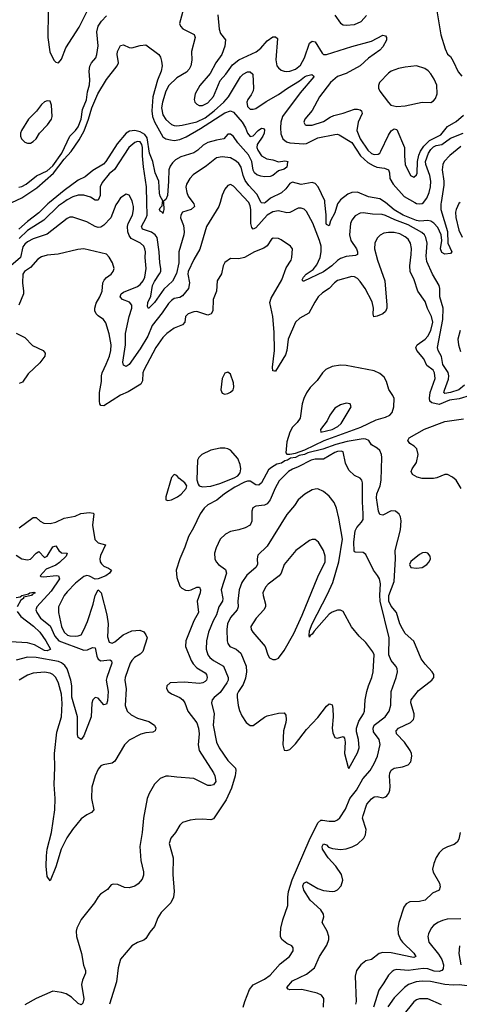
# Model space of a CAD drawing. Header units: inches. Extents: x 1682530 to 1839546, y 640742 to 791647.
# Tile 279 of 656: x 1733034 to 1736153, y 694310 to 701296. Entities that reach past the tile are written whole.
import ezdxf

# ---------------------------------------------------------------- set-up
doc = ezdxf.new("R2010")
doc.units = ezdxf.units.IN
doc.header["$MEASUREMENT"] = 0
doc.layers.add('B7639', color=7, linetype='Continuous')
doc.layers.add('B7730', color=7, linetype='Continuous')

msp = doc.modelspace()

# ---------------------------------------------------------------- linework, layer by layer
at = {"layer": 'B7639', "color": 5}
for points, elevation in [([(1733728.8, 700000), (1733717.2, 699982.8), (1733679.8, 699890), (1733630, 699838.4), (1733610, 699823.9), (1733590, 699821.2), (1733568.6, 699828.6), (1733510, 699861.6), (1733410, 699895.6), (1733390, 699894.5), (1733370, 699885.4), (1733230, 699775.4), (1733130, 699741.9), (1733090, 699719.9), (1733070, 699702.9), (1733056.3, 699683.7), (1733039.9, 699610), (1732970.1, 699550)], 560), ([(1733245.2, 700000), (1733232.9, 699990), (1733170, 699925.5), (1733090, 699865.3), (1733029, 699811)], 520), ([(1733345.2, 700000), (1733310, 699974.9), (1733205, 699875), (1733090, 699799.6), (1733030, 699743.4)], 540), ([(1734455.7, 700000), (1734447.3, 699970), (1734358.9, 699830), (1734311, 699669), (1734270, 699595.8), (1734229.7, 699510.3), (1734227.7, 699490), (1734239.8, 699430), (1734230.9, 699390), (1734190, 699337.2), (1734170, 699325.8), (1734130, 699317), (1734110, 699304.5), (1734090, 699283.5), (1734044.6, 699215.4), (1733974.1, 699125.9), (1733943.3, 699050), (1733890, 698961.5), (1733810, 698849.8), (1733790, 698834.7), (1733770, 698846), (1733766.8, 698866.8), (1733785.8, 698990), (1733783.8, 699070), (1733811.4, 699190), (1733830.4, 699250), (1733829.9, 699269.9), (1733812.2, 699292.2), (1733762.4, 699310), (1733747.1, 699330), (1733754, 699350), (1733770, 699362.2), (1733870, 699403.5), (1733890, 699416.5), (1733910, 699442.8), (1733921.9, 699470), (1733930.5, 699530), (1733924.5, 699610), (1733926.2, 699650), (1733923.1, 699670), (1733913.8, 699690), (1733891.4, 699711.4), (1733824.1, 699744.1), (1733810, 699765.7), (1733802.3, 699790), (1733800.1, 699830), (1733804.8, 699850), (1733834.1, 699910), (1733842.7, 699950), (1733842.3, 699970), (1733834.9, 700000)], 560), ([(1734262.9, 700000), (1734270.2, 699990), (1734273.8, 699970), (1734251.5, 699948.5), (1734190, 699931.1), (1734176.5, 699910), (1734175.8, 699890), (1734196.1, 699836.1), (1734201.5, 699790), (1734199.5, 699770), (1734162.7, 699650), (1734164, 699570), (1734145.7, 699494.3), (1734118.1, 699441.9), (1734056.1, 699383.9), (1733990, 699289.8), (1733948.2, 699248.2), (1733941.1, 699261.1), (1733943.8, 699290), (1733965.6, 699334.4), (1733976.9, 699410), (1733990, 699439.8), (1734026.8, 699493.2), (1734034.6, 699510), (1734035.8, 699530), (1734027.7, 699570), (1734024.6, 699650), (1734009.5, 699750), (1733995.1, 699770), (1733970, 699789), (1733905.8, 699810), (1733897.3, 699830), (1733932.1, 699890), (1733937.5, 699910), (1733935.8, 700000)], 540), ([(1734053.4, 700000), (1734056.3, 699950), (1734050, 699922), (1734045.2, 699930), (1734030, 699938.4), (1734027, 699950), (1734030, 699960.4), (1734044.8, 699975.3), (1734047.8, 700000)], 520), ([(1736190, 698702.8), (1736150, 698671.1), (1736090.6, 698650), (1736050, 698643.1), (1736044.4, 698650), (1736046.9, 698666.9), (1736075.4, 698744.6), (1736079.6, 698770), (1736073.3, 698793.3), (1736036.7, 698850), (1736027.1, 698907.1), (1736002.7, 698950), (1735999, 698970), (1736036, 699170), (1736039.7, 699250), (1736015.3, 699330), (1736014, 699390), (1736009.2, 699410), (1735963.2, 699490), (1735921.7, 699581.7), (1735917.4, 699617.4), (1735925.3, 699710), (1735916.7, 699750), (1735905.6, 699770), (1735886.2, 699786.2), (1735790, 699840.3), (1735695.6, 699875.6), (1735630, 699908.1), (1735605.1, 699914.9), (1735536.6, 699916.7), (1735470, 699926), (1735450, 699923.5), (1735414.8, 699905.2), (1735390, 699873.3), (1735382.2, 699850), (1735375, 699770), (1735384.6, 699730), (1735423.3, 699670), (1735431.4, 699650), (1735430.1, 699629.9), (1735416.5, 699623.5), (1735350, 699617.1), (1735310, 699600.8), (1735290, 699587.9), (1735249.5, 699549.5), (1735190, 699506.7), (1735050, 699440.5), (1735042.3, 699442.2), (1735037.6, 699450), (1735047.2, 699470), (1735067.1, 699490), (1735115.6, 699524.4), (1735142.8, 699557.2), (1735165.9, 699610), (1735174, 699650), (1735171.9, 699690), (1735160.5, 699730), (1735112.8, 699852.8), (1735070, 699935.6), (1735052.4, 699952.4), (1735030, 699959.8), (1735010, 699959.3), (1734950, 699929), (1734930, 699925.2), (1734870, 699939.5), (1734830, 699933.9), (1734790, 699908.9), (1734710, 699818.6), (1734690, 699811), (1734681.8, 699821.8), (1734673.2, 699850), (1734674.3, 699950), (1734670, 699975.6), (1734659.7, 699999.7), (1734659.4, 700000)], 560), ([(1734777.1, 700000), (1734770, 699994), (1734750, 699995.8), (1734747.8, 700000)], 540), ([(1735296.7, 700000), (1735288.9, 699990), (1735270, 699925.4), (1735240.2, 699870), (1735230, 699832.7), (1735210, 699843.7), (1735208.8, 699850), (1735208.2, 699911.8), (1735199.1, 700000)], 540), ([(1736024.2, 700000), (1736022.6, 699990), (1736021.8, 699950), (1736070, 699793), (1736072.7, 699710), (1736100.5, 699650), (1736090, 699638), (1736050, 699631.6), (1736030, 699643.6), (1736020.7, 699670), (1736028.1, 699730), (1736024.5, 699770), (1736001, 699821), (1735972.7, 699852.7), (1735950, 699866.4), (1735930, 699871.4), (1735873.1, 699866.9), (1735850, 699871.7), (1735754.7, 699910), (1735690, 699946.9), (1735630, 699999.3), (1735628.9, 700000)], 540), ([(1735837.9, 700000), (1735850, 699993.1), (1735870.9, 699989.1), (1735890, 699993), (1735900, 700000)], 540), ([(1736158.4, 700000), (1736150, 699991.2), (1736130, 699949.3), (1736126, 699930), (1736128.3, 699891.7), (1736150, 699802.3), (1736174.1, 699754.1)], 560), ([(1736229.3, 698630), (1736152.8, 698607.2), (1736083.6, 698596.4), (1736010, 698567), (1735957.4, 698577.4), (1735942.8, 698590), (1735941, 698610), (1735946.5, 698650), (1735980.7, 698750), (1735977.5, 698790), (1735967.8, 698810), (1735922.2, 698842.2), (1735902.2, 698890), (1735850.6, 698950), (1735843.7, 698970), (1735853.8, 698990), (1735910, 699030.2), (1735930.5, 699050), (1735951.6, 699090), (1735965.2, 699150), (1735956.7, 699190), (1735927.5, 699247.5), (1735910, 699297.4), (1735858.7, 699370), (1735832.7, 699450), (1735803.4, 699510), (1735801.4, 699550), (1735812.2, 699630), (1735812.8, 699672.8), (1735807.7, 699710), (1735790, 699739.4), (1735770, 699756.5), (1735730, 699775.8), (1735690, 699785.5), (1735650, 699787), (1735618.7, 699781.3), (1735591.5, 699768.5), (1735570, 699745.1), (1735552.7, 699710), (1735552.1, 699670), (1735572.7, 699590), (1735623.8, 699443.8), (1735639.8, 699270), (1735639.4, 699250), (1735630, 699226.2), (1735610.1, 699209.9), (1735570, 699191.6), (1735547, 699187), (1735541.9, 699210), (1735544.4, 699250), (1735533.7, 699293.7), (1735484.2, 699390), (1735450, 699438.9), (1735430, 699458.9), (1735410, 699470.8), (1735390, 699474.6), (1735290, 699444.8), (1735268.3, 699430), (1735230.6, 699389.4), (1735181.4, 699358.6), (1735152.1, 699330), (1735127.4, 699292.6), (1735086.4, 699213.6), (1735020.6, 699179.3), (1734991, 699150), (1734939.6, 699030), (1734930.1, 698949.9), (1734921.1, 698918.9), (1734850, 698802.9), (1734842.9, 698802.9), (1734830, 698805.2), (1734827.1, 698830), (1734841.9, 698950), (1734839.3, 699079.3), (1734829.9, 699190), (1734809.4, 699290.6), (1734818.6, 699321.4), (1734893.2, 699450), (1734925.1, 699534.9), (1734959.7, 699590), (1734966, 699610), (1734969.5, 699669.5), (1734956, 699690), (1734890, 699734.7), (1734870, 699743), (1734833.2, 699746.8), (1734821.7, 699738.3), (1734789.4, 699690.6), (1734765.3, 699674.7), (1734700.3, 699650), (1734630, 699608.1), (1734590, 699598.7), (1734530, 699602), (1734490, 699572.7), (1734478.4, 699550), (1734466.1, 699493.9), (1734435.8, 699444.2), (1734431.4, 699370), (1734407.2, 699310), (1734405.3, 699230), (1734393.2, 699210), (1734370, 699200.2), (1734290, 699225.5), (1734270, 699223.5), (1734230, 699209.7), (1734211.5, 699190), (1734204.7, 699150), (1734190, 699130.9), (1734130, 699107.2), (1734077.5, 699070), (1734050, 699041.2), (1734000.4, 698970), (1733914.4, 698810), (1733908.4, 698790), (1733905.5, 698734.5), (1733894.4, 698710), (1733803.8, 698656.2), (1733748.6, 698631.4), (1733630, 698556.4), (1733610, 698558.3), (1733602.5, 698570), (1733599.8, 698590), (1733601, 698650), (1733614, 698730), (1733614.8, 698770), (1733618.2, 698790), (1733648.8, 698851.2), (1733671.7, 698910), (1733681.4, 698950), (1733682.4, 698990), (1733668.3, 699068.3), (1733646, 699146), (1733628.5, 699168.5), (1733590, 699195.3), (1733576.5, 699210), (1733567.4, 699230), (1733566.2, 699250), (1733575.6, 699284.4), (1733602.2, 699330), (1733619.1, 699370), (1733625, 699430), (1733632.4, 699447.6), (1733650, 699466.7), (1733682.9, 699490), (1733698.4, 699510), (1733703.6, 699530), (1733692.8, 699570), (1733670, 699612.3), (1733650, 699633.3), (1733490, 699669.7), (1733446.9, 699666.9), (1733307.5, 699632.5), (1733230, 699625.8), (1733190, 699614.4), (1733163.6, 699596.4), (1733110, 699538.9), (1733069.1, 699510), (1733057.2, 699490), (1733053.7, 699430), (1733062.3, 699370), (1733060.2, 699350), (1733028.9, 699271.1)], 580), ([(1733010, 699072.6), (1733070, 699042.2), (1733125.3, 698985.3), (1733200.3, 698950), (1733214.3, 698930), (1733212.7, 698910), (1733177.5, 698862.5), (1733095.4, 698784.6), (1733054.6, 698725.4), (1733030, 698714.3)], 580), ([(1736158.8, 699090), (1736142.9, 699030), (1736146.2, 698990), (1736161.7, 698941.7)], 560), ([(1736166.6, 697970), (1736130, 698028.2), (1736105.6, 698050), (1736070, 698068.2), (1736050, 698068.3), (1735993.8, 698046.2), (1735970, 698041.4), (1735890, 698040.7), (1735854, 698050), (1735820.5, 698070), (1735811.3, 698090), (1735819.7, 698110), (1735850, 698154.4), (1735861.4, 698210), (1735851.6, 698251.6), (1735833.3, 698270), (1735802.8, 698290), (1735787.1, 698310), (1735797.8, 698330), (1735907.2, 698390), (1736050, 698445), (1736183.2, 698463.2)], 580), ([(1735189.8, 694290), (1735191, 694351), (1735175.9, 694375.9), (1735145.2, 694390), (1735035.4, 694415.4), (1734950, 694413.3), (1734938, 694418), (1734929.7, 694430), (1734970, 694477.6), (1735070, 694524.2), (1735124.6, 694570), (1735161.6, 694650), (1735212.7, 694730), (1735227.5, 694770), (1735228.1, 694790), (1735214.8, 694830), (1735179.7, 694890), (1735192.6, 694930), (1735189.8, 694950), (1735170, 694979.2), (1735095.3, 695050), (1735050, 695119.1), (1735042.8, 695150), (1735050, 695170.2), (1735070, 695179.7), (1735150, 695131.7), (1735190, 695118.2), (1735250, 695111), (1735270, 695113.2), (1735290, 695122.8), (1735314.8, 695150), (1735325.6, 695190), (1735317.6, 695230), (1735278.2, 695290), (1735222.6, 695350), (1735183.1, 695410), (1735179.7, 695430), (1735190, 695448), (1735210, 695441.3), (1735225.9, 695425.9), (1735254.4, 695414.4), (1735310, 695408.9), (1735350, 695414), (1735392.7, 695427.3), (1735430, 695447.3), (1735476.4, 695490), (1735488.2, 695511.8), (1735492.4, 695550), (1735467.2, 695630), (1735469.9, 695650), (1735497.7, 695730), (1735530, 695769.1), (1735550, 695782), (1735570, 695784.9), (1735610, 695774.9), (1735630, 695782), (1735638.7, 695790), (1735652.8, 695807.2), (1735660.9, 695830), (1735663.6, 695856.4), (1735658, 695930), (1735660.3, 695950), (1735669.2, 695970.8), (1735690, 695985.3), (1735750, 695995.9), (1735790, 696009.1), (1735808.8, 696031.2), (1735816.8, 696070), (1735814.5, 696090), (1735805.3, 696110), (1735764.8, 696170), (1735707.9, 696230), (1735704.5, 696250), (1735722.3, 696270), (1735807.8, 696310), (1735827.3, 696330), (1735833.8, 696350), (1735833.3, 696370), (1735808.9, 696450), (1735811.9, 696470), (1735863.4, 696536.6), (1735958.4, 696610), (1735971.8, 696630), (1735971.8, 696650), (1735960.7, 696670), (1735910, 696722.4), (1735882, 696762), (1735830, 696886), (1735770, 696941), (1735750, 696973.5), (1735730.4, 697010), (1735707.4, 697090), (1735670, 697135.4), (1735651.9, 697170), (1735651.9, 697210), (1735689.9, 697310.1), (1735700.2, 697470), (1735697.6, 697530), (1735735.5, 697675.5), (1735740.4, 697740.4), (1735735.1, 697770), (1735726.7, 697786.7), (1735699.3, 697810), (1735670, 697811.4), (1735610, 697780.3), (1735590, 697784.7), (1735579, 697810), (1735564.5, 697904.5), (1735568.6, 697931.4), (1735591.8, 697990), (1735598.8, 698030), (1735603.7, 698190), (1735601.8, 698210), (1735590, 698239.7), (1735570, 698257.2), (1735530, 698280.5), (1735511, 698311), (1735490, 698319.9), (1735470, 698321.8), (1735356.5, 698303.5), (1735277.1, 698282.9), (1735185.3, 698250), (1735078.1, 698221.9), (1735053.7, 698210), (1735017.1, 698202.9), (1734990.4, 698190), (1734955.8, 698184.2), (1734934.4, 698170), (1734914.9, 698165.1), (1734892.4, 698150), (1734858.4, 698141.6), (1734820.3, 698119.7), (1734798.8, 698101.2), (1734750, 698010.8), (1734730, 697993.1), (1734710, 697995), (1734670, 698021), (1734650, 698022.3), (1734630, 698014.5), (1734561.4, 697978.6), (1734487.3, 697932.7), (1734432, 697888), (1734370, 697853.1), (1734342, 697830), (1734314, 697790), (1734266.8, 697690), (1734232.8, 697630), (1734206.7, 697553.3), (1734169.2, 697470), (1734144.5, 697390), (1734150, 697338.8), (1734170, 697277.1), (1734183.5, 697263.5), (1734210, 697248.3), (1734230, 697246.3), (1734250, 697251.7), (1734290.2, 697270.2), (1734308.9, 697268.9), (1734316.3, 697250), (1734314, 697230), (1734294.2, 697170), (1734302.8, 697090), (1734269.5, 697030), (1734212.5, 696890), (1734211, 696850), (1734251.1, 696750), (1734265.6, 696725.6), (1734290, 696698.5), (1734350, 696662), (1734360.2, 696650), (1734365.2, 696630), (1734360.2, 696610), (1734350, 696599.8), (1734332.4, 696590), (1734310, 696585.2), (1734204.5, 696595.5), (1734101, 696590), (1734078, 696570), (1734075.5, 696550), (1734087.7, 696530), (1734110, 696512.4), (1734170, 696486.9), (1734190.8, 696470.8), (1734205.4, 696450), (1734227.7, 696390), (1734290, 696306.3), (1734301.6, 696270), (1734307.5, 696230), (1734301, 696150), (1734307.5, 696110), (1734410, 695953.4), (1734419.3, 695930), (1734424.9, 695890), (1734410, 695868.2), (1734390, 695861.7), (1734370, 695863.5), (1734270, 695911.4), (1734150, 695920.6), (1734090, 695929.8), (1734070, 695928.7), (1734030, 695913.1), (1733990, 695871.2), (1733953.1, 695806.9), (1733938.6, 695770), (1733911.7, 695630), (1733903, 695530), (1733885.7, 695430), (1733893.9, 695330), (1733912.8, 695250), (1733912.6, 695227.4), (1733902, 695198), (1733874.5, 695165.5), (1733851.2, 695148.8), (1733810, 695136.9), (1733778.7, 695138.7), (1733730, 695160.9), (1733698, 695162), (1733683.4, 695156.6), (1733656.5, 695123.5), (1733607.9, 695092.1), (1733590, 695072.3), (1733564.9, 695030), (1733470, 694911.8), (1733439.6, 694850), (1733434.3, 694830), (1733436.5, 694790), (1733471.6, 694670), (1733487.1, 694587.1), (1733501.6, 694550), (1733500.4, 694530), (1733478.9, 694481.1), (1733473.4, 694450), (1733490.2, 694350), (1733482.8, 694317.2), (1733470, 694307), (1733450, 694316.3), (1733401.3, 694361.3), (1733364.3, 694384.3), (1733330, 694395), (1733270, 694404.4), (1733150, 694350.7), (1733070, 694307.3)], 620), ([(1734620.2, 694290), (1734630.4, 694330), (1734665, 694415), (1734690, 694448.5), (1734770, 694489.2), (1734810, 694517.8), (1734881.7, 694598.3), (1734947.3, 694650), (1734973.6, 694690), (1734975.1, 694710), (1734965.4, 694725.4), (1734930, 694741.3), (1734895.1, 694770), (1734885.6, 694790), (1734883.7, 694810), (1734887.6, 694850), (1734902, 694910), (1734935.5, 695010), (1734935.9, 695070), (1734941.6, 695110), (1734967.6, 695192.4), (1735087.4, 695472.6), (1735150, 695598.2), (1735170, 695615.9), (1735182.6, 695617.4), (1735230, 695610.2), (1735270, 695610.3), (1735290, 695618.9), (1735306.6, 695633.4), (1735346.2, 695693.8), (1735377.4, 695770), (1735422.8, 695830), (1735467.8, 695910), (1735521, 695970), (1735550, 696017.8), (1735571.6, 696070), (1735592.5, 696152.5), (1735583.4, 696190), (1735544.4, 696244.4), (1735540.8, 696270), (1735549.9, 696290.1), (1735626.2, 696350), (1735655.9, 696390), (1735667.8, 696432.2), (1735669, 696530), (1735705.6, 696630), (1735715.3, 696670), (1735712.5, 696692.5), (1735703.5, 696710), (1735669, 696750), (1735653.8, 696790), (1735656.1, 696910), (1735590.8, 697170), (1735588.1, 697211.9), (1735592.8, 697292.8), (1735587.9, 697327.9), (1735573.6, 697353.6), (1735544.7, 697390), (1735490, 697502), (1735470, 697515.6), (1735417.2, 697517.2), (1735410, 697519.5), (1735406.9, 697526.9), (1735403.9, 697590), (1735415.3, 697670), (1735426, 697694), (1735460.3, 697730), (1735469.9, 697750.1), (1735471.7, 697790), (1735465.1, 697874.9), (1735467.1, 698010), (1735460.5, 698030), (1735450, 698043.6), (1735410, 698063), (1735370, 698100.5), (1735345, 698150), (1735330, 698229.6), (1735314.7, 698234.7), (1735290, 698233.5), (1735270, 698226.5), (1735190, 698178.6), (1735130, 698177.4), (1735102.1, 698170), (1735010, 698123), (1734970, 698107.8), (1734941, 698090), (1734876.1, 698023.9), (1734846.7, 697973.3), (1734810.9, 697889.2), (1734790, 697862.2), (1734770, 697850.6), (1734710, 697845.4), (1734688.1, 697831.9), (1734681.5, 697810), (1734681.2, 697738.8), (1734669.2, 697710.8), (1734634, 697690), (1734590, 697675.8), (1734530, 697663.9), (1734494.4, 697645.6), (1734456.5, 697610), (1734427.2, 697550), (1734417.4, 697510), (1734418.9, 697470), (1734427.4, 697450), (1734444.2, 697430), (1734494.3, 697394.3), (1734500.2, 697370), (1734463, 697250), (1734475.4, 697190), (1734473.3, 697170), (1734446.8, 697130), (1734430, 697073), (1734406.3, 697030), (1734374.8, 696950), (1734358.3, 696890), (1734356.1, 696830), (1734367.8, 696790), (1734383.2, 696770), (1734410, 696749.5), (1734479.3, 696710), (1734513.5, 696630), (1734514.3, 696610), (1734504.2, 696590), (1734456.7, 696523.3), (1734413.2, 696486.8), (1734400.7, 696470), (1734395.5, 696450), (1734413.7, 696370), (1734407.1, 696290), (1734429.3, 696170), (1734449.2, 696130), (1734510, 696041.1), (1734564.7, 695984.7), (1734568.7, 695968.7), (1734564, 695930), (1734536.2, 695843.8), (1734500.1, 695759.9), (1734410, 695626.3), (1734390, 695618.7), (1734330, 695624.2), (1734279.3, 695620.7), (1734244.1, 695615.9), (1734190, 695599), (1734170, 695582), (1734138.8, 695530), (1734106, 695490), (1734095.5, 695450), (1734123, 695350), (1734121.5, 695230), (1734129.1, 695110), (1734126, 695070), (1734107, 695030), (1734037.4, 694962.6), (1734015.3, 694924.7), (1733990, 694861.2), (1733958, 694822), (1733930, 694777.2), (1733914, 694766), (1733870, 694749.6), (1733830, 694725.1), (1733750, 694629.3), (1733733.8, 694570), (1733721.8, 694470), (1733670.2, 694310)], 640), ([(1733030, 697690.2), (1733130, 697764.7), (1733150, 697765.3), (1733179.2, 697739.2), (1733204.8, 697724.8), (1733250, 697720.9), (1733290, 697731.6), (1733350, 697759.3), (1733426.6, 697773.4), (1733467.6, 697792.4), (1733530, 697800.2), (1733555.6, 697795.6), (1733559.5, 697790), (1733551.3, 697710), (1733567.7, 697607.7), (1733590, 697585.5), (1733642.8, 697570), (1733606.3, 697493.7), (1733602.7, 697470), (1733606.2, 697450), (1733614.4, 697434.4), (1733630, 697419.1), (1733664.5, 697404.5), (1733685.5, 697390), (1733672, 697370), (1733646.4, 697350), (1733590, 697329.6), (1733570, 697327.3), (1733530, 697348.3), (1733510, 697353.5), (1733490, 697345.7), (1733430, 697297.3), (1733370, 697236.5), (1733350.1, 697210), (1733309.4, 697130), (1733310.2, 697090), (1733329.7, 696990), (1733349.1, 696950), (1733373.1, 696930), (1733390, 696924.4), (1733430, 696922.1), (1733450, 696923.5), (1733470, 696932.4), (1733490, 696966), (1733514.1, 697025.9), (1733554.8, 697150), (1733570, 697211.3), (1733590, 697250.7), (1733612.4, 697230), (1733652.7, 697072.7), (1733661, 697010), (1733656.4, 696916.4), (1733670, 696879.7), (1733690, 696873.2), (1733710, 696881.6), (1733769.2, 696930.8), (1733830, 696960.4), (1733885.4, 696965.4), (1733913.8, 696953.8), (1733930, 696932.7), (1733938.8, 696910), (1733906.6, 696813.4), (1733890, 696795.4), (1733849.4, 696770.6), (1733829.4, 696750), (1733817.9, 696730), (1733783, 696630), (1733780.6, 696610), (1733788.9, 696548.9), (1733783.6, 696430), (1733797.7, 696390), (1733824.5, 696364.5), (1733870, 696340.5), (1733950, 696316.7), (1733989.4, 696290), (1733999.8, 696270), (1733994.7, 696250), (1733978.4, 696241.6), (1733930, 696237), (1733894.3, 696225.7), (1733810, 696184.8), (1733777.2, 696150), (1733710, 696034.3), (1733690, 696021.1), (1733625.5, 696010), (1733610, 696001.7), (1733590, 695978.7), (1733570, 695932.3), (1733546.4, 695850), (1733544.1, 695770), (1733560.3, 695690), (1733542.4, 695670), (1733510, 695654.6), (1733470, 695625.3), (1733408.7, 695551.3), (1733367.8, 695492.2), (1733327.2, 695410), (1733290, 695285.1), (1733250, 695185.2), (1733230, 695218), (1733222.5, 695290), (1733223.3, 695363.3), (1733230, 695410.5), (1733259.6, 695530), (1733283.2, 695690), (1733286.1, 695770), (1733277.9, 695870), (1733284.2, 695990), (1733281.8, 696090), (1733298.2, 696241.8), (1733330.5, 696350), (1733335.8, 696444.2), (1733331.3, 696510), (1733310, 696587.8), (1733290, 696628.6), (1733268.5, 696650), (1733250, 696659.9), (1733210, 696666.7), (1733130, 696659.2), (1733090, 696645.6), (1733030, 696609)], 580), ([(1733010, 697495.8), (1733050, 697470.2), (1733090, 697462.7), (1733110, 697469.3), (1733150, 697511.5), (1733170, 697523.1), (1733210, 697479.5), (1733230, 697488.9), (1733270, 697555.3), (1733290, 697563.7), (1733312.3, 697530), (1733330, 697514), (1733371.8, 697510), (1733364.9, 697490), (1733315.5, 697444.5), (1733290, 697426.5), (1733223.1, 697396.9), (1733179.3, 697350), (1733184.7, 697344.7), (1733204.3, 697344.3), (1733293.6, 697353.7), (1733310.3, 697350), (1733315.4, 697330), (1733257.6, 697242.4), (1733156.3, 697130), (1733149.2, 697110), (1733154.6, 697090), (1733181.5, 697050), (1733250, 696996.6), (1733283.1, 696923.1), (1733312.7, 696890), (1733490, 696821.9), (1733515.8, 696824.2), (1733550, 696841.1), (1733570, 696838.7), (1733581.1, 696781.1), (1733590, 696758.7), (1733610, 696747.9), (1733674, 696754), (1733686, 696746), (1733688.5, 696730), (1733651.8, 696630), (1733648.8, 696610), (1733662.6, 696530), (1733657.3, 696462.7), (1733650, 696439), (1733630, 696436), (1733590, 696482.9), (1733570, 696487.3), (1733552.7, 696470), (1733546.1, 696446.1), (1733542.3, 696350), (1733490, 696214), (1733470, 696189.2), (1733450, 696202), (1733444.2, 696224.2), (1733443.7, 696350), (1733405, 696490), (1733403.4, 696570), (1733398, 696610), (1733370.8, 696690), (1733353.9, 696713.9), (1733331.8, 696731.8), (1733310, 696741.3), (1733150.1, 696769.9), (1733090, 696773.4), (1733010, 696751.2)], 560), ([(1733010, 697196.5), (1733037.7, 697202.3), (1733048.5, 697210), (1733097.7, 697222.3), (1733106, 697230), (1733134.8, 697234.8), (1733143.1, 697230), (1733122, 697218), (1733118.9, 697210), (1733062.2, 697197.8), (1733060.2, 697190), (1733042, 697178), (1733015.7, 697130)], 540), ([(1733016.6, 697096.6), (1733041.5, 697061.5), (1733133, 696993), (1733176.2, 696950), (1733219.5, 696890), (1733253.1, 696830), (1733250, 696826.9), (1733230, 696818), (1733210, 696821.5), (1733140.2, 696860.2), (1733090, 696875), (1732970, 696882.1)], 540), ([(1736158.6, 695530), (1736150, 695482.7), (1736139, 695461.1), (1736116.2, 695443.8), (1736070, 695428), (1736036.5, 695410), (1736010, 695385.1), (1735990, 695351.8), (1735972.3, 695310), (1735963.6, 695270), (1735967.9, 695247.9), (1736012.9, 695170), (1736017, 695143), (1736010, 695119.6), (1735962.6, 695097.5), (1735910, 695049.8), (1735870, 695040.2), (1735802.8, 695037.2), (1735776.1, 695023.9), (1735760.2, 694999.8), (1735723.1, 694890), (1735716.9, 694850), (1735720.2, 694810), (1735736.8, 694770), (1735751.1, 694750), (1735830, 694673.2), (1735843.7, 694650), (1735830, 694642.5), (1735816, 694644), (1735670, 694675.5), (1735610, 694677.4), (1735584.2, 694670), (1735530.9, 694629.1), (1735490, 694617.8), (1735454, 694590), (1735424.5, 694550), (1735415, 694510), (1735422.1, 694330), (1735416.6, 694310)], 620), ([(1736164.2, 694915.8), (1736065.8, 694914.2), (1736034.4, 694905.6), (1736001.6, 694890), (1735971, 694869), (1735954.6, 694850), (1735933.8, 694810), (1735929.2, 694790), (1735937.3, 694750), (1736005.8, 694665.8), (1736028.2, 694628.2), (1736041.9, 694590), (1736037.9, 694562.1), (1736030.1, 694549.9), (1736010, 694542), (1735974.7, 694545.3), (1735930, 694560.8), (1735895.6, 694564.4), (1735790, 694549.1), (1735710, 694556.3), (1735690, 694552.3), (1735676.1, 694543.9), (1735650, 694516.1), (1735618.3, 694461.7), (1735581.1, 694410), (1735544.7, 694290)], 640), ([(1736153.9, 694726.1), (1736148.9, 694670), (1736164.1, 694590)], 660), ([(1736210, 694441.4), (1736152.3, 694447.7), (1736110, 694445.7), (1736050, 694451.3), (1735948.1, 694471.9), (1735890, 694475.1), (1735846, 694470), (1735792, 694450), (1735763.2, 694430), (1735690, 694355.9), (1735646.8, 694293.2)], 660), ([(1736027.1, 694307.1), (1735928.9, 694348.9), (1735870, 694349.2), (1735850, 694341.9), (1735830, 694327.4), (1735752.2, 694230)], 680)]:
    msp.add_lwpolyline(points, dxfattribs=dict(at, elevation=elevation))
for points, elevation in [([(1735310, 698844.4), (1735250, 698835.2), (1735206, 698814), (1735182.4, 698790), (1735143.6, 698736.4), (1735094.5, 698685.5), (1735070, 698648.2), (1735050.7, 698609.3), (1735038, 698570), (1735023.2, 698470), (1735002.1, 698437.9), (1734970, 698406.2), (1734949.6, 698370.4), (1734930, 698301.2), (1734922.3, 698222.3), (1734930, 698214), (1734950, 698212.7), (1734990, 698221.7), (1735056.5, 698243.5), (1735194.5, 698310), (1735455, 698405), (1735562.6, 698457.4), (1735630, 698475.4), (1735659.8, 698490), (1735676.1, 698510), (1735689.2, 698550), (1735690, 698609), (1735681.8, 698630), (1735652.9, 698672.9), (1735636.5, 698730), (1735619.9, 698759.9), (1735590, 698786.2), (1735550, 698804.8), (1735350, 698843.1)], 620), ([(1734510, 698795.1), (1734490, 698789), (1734470.6, 698750), (1734462, 698670), (1734470, 698646), (1734490, 698638.8), (1734510, 698644.9), (1734530, 698653.4), (1734549.3, 698670), (1734554.5, 698690), (1734550, 698719), (1734530, 698782)], 620), ([(1735350, 698574.5), (1735310, 698564.5), (1735270, 698539.5), (1735234.4, 698490), (1735215.3, 698450), (1735167.6, 698387.6), (1735170.8, 698370.8), (1735250, 698389.1), (1735292, 698410), (1735315.1, 698430), (1735385.2, 698550), (1735378, 698570)], 640), ([(1734490, 698257), (1734456.1, 698256.1), (1734390, 698240.9), (1734326.4, 698210), (1734304.9, 698190), (1734294.9, 698170), (1734292, 698032), (1734299.5, 697999.5), (1734307.9, 697987.9), (1734330, 697981.6), (1734390, 697986.9), (1734454.1, 698005.9), (1734555.4, 698044.6), (1734580.6, 698059.4), (1734598, 698082), (1734603.1, 698110), (1734599.1, 698139.1), (1734582.9, 698182.9), (1734530, 698240.9), (1734510, 698252.3)], 620), ([(1734130, 698068.7), (1734110, 698048), (1734070.5, 697910), (1734071, 697890), (1734085.8, 697885.8), (1734110, 697889.5), (1734153.3, 697910), (1734179.5, 697930), (1734216, 697970), (1734219.3, 697990), (1734205.2, 698010), (1734163.9, 698043.9), (1734150, 698061.2)], 620), ([(1735150, 697967.6), (1735130, 697965.6), (1735110, 697959.5), (1735057.3, 697930), (1735010.3, 697889.7), (1734984.4, 697850), (1734930, 697785.1), (1734790, 697559.7), (1734723.2, 697496.8), (1734718.5, 697470), (1734720.2, 697430), (1734709, 697410), (1734646, 697354), (1734610, 697303.5), (1734592.1, 697250), (1734582.7, 697170), (1734583.5, 697130), (1734577.7, 697110), (1734530, 697054), (1734509, 697010), (1734503.2, 696970), (1734505.5, 696890), (1734510.2, 696870), (1734525.2, 696850), (1734570, 696829.3), (1734602.6, 696802.6), (1734641.8, 696710), (1734643.6, 696670), (1734636.3, 696623.7), (1734620.2, 696579.8), (1734586.2, 696530), (1734577.3, 696510), (1734576.1, 696490), (1734583.2, 696430), (1734593.6, 696393.6), (1734610, 696356.3), (1734640.3, 696310), (1734670, 696287.6), (1734690, 696287.2), (1734770, 696347.7), (1734790, 696357.3), (1734870, 696376), (1734910, 696378), (1734922, 696362), (1734924.9, 696330), (1734923, 696310), (1734904.9, 696250), (1734901, 696150), (1734910, 696114), (1734930, 696112), (1734950, 696118), (1734990, 696158), (1735070, 696261), (1735150, 696346), (1735210, 696424.7), (1735230, 696442), (1735239.6, 696439.6), (1735250, 696434), (1735254.8, 696410), (1735257.3, 696350), (1735251, 696270), (1735256, 696236), (1735270, 696202), (1735290, 696198), (1735330, 696211.3), (1735338.8, 696198.8), (1735342.8, 696170), (1735338, 696090), (1735364, 695990), (1735370, 695982.8), (1735430, 696093.4), (1735441.5, 696130), (1735438.3, 696190), (1735422.8, 696242.8), (1735424.7, 696270), (1735440.9, 696319.1), (1735472.4, 696370), (1735479.8, 696390), (1735485.7, 696470), (1735497.1, 696530), (1735507.9, 696570), (1735533.1, 696630), (1735542.5, 696670), (1735548.7, 696790), (1735539.8, 696810), (1735490, 696876.3), (1735443, 696923), (1735388.3, 696988.3), (1735330, 697097.2), (1735310, 697106.6), (1735290, 697107), (1735270, 697100.7), (1735250, 697093.3), (1735230, 697078), (1735122.6, 696957.4), (1735110, 696936.2), (1735094, 696926), (1735090, 696915.3), (1735086.9, 696926.9), (1735090, 696961), (1735108.5, 697010), (1735219, 697221), (1735255.9, 697304.1), (1735299.5, 697450), (1735323.2, 697610), (1735298.8, 697758.8), (1735281.4, 697830), (1735265.4, 697870), (1735230, 697915.6), (1735190, 697949.6)], 660), ([(1735110, 697607.6), (1735090, 697601.6), (1734993.7, 697530), (1734910.2, 697430), (1734889.2, 697370), (1734874.4, 697350), (1734796.5, 697290), (1734778, 697270), (1734760.2, 697230), (1734761.3, 697210), (1734778.9, 697150), (1734776.9, 697130), (1734765.2, 697110), (1734712, 697050), (1734674.9, 696990), (1734675.3, 696970), (1734687.2, 696950), (1734776.5, 696850), (1734795.6, 696790), (1734807.3, 696767.3), (1734830, 696756.5), (1734850, 696755.6), (1734870, 696766), (1734910, 696819.4), (1734977.9, 696942.1), (1735037.1, 697070), (1735150, 697342.4), (1735201.4, 697450), (1735202.2, 697490), (1735189, 697529), (1735153.3, 697590), (1735130, 697607)], 680), ([(1735910, 697515), (1735893.1, 697513.1), (1735870, 697501.7), (1735810, 697452.8), (1735798.7, 697430), (1735810, 697408.4), (1735850, 697405.2), (1735890, 697409.2), (1735923, 697430), (1735940.4, 697450), (1735948.2, 697470), (1735946.3, 697490), (1735929.2, 697510)], 620)]:
    msp.add_lwpolyline(points, close=True, dxfattribs=dict(at, elevation=elevation))
at = {"layer": 'B7730', "color": 5}
for points, elevation in [([(1733235, 701350), (1733234.7, 701170), (1733248.6, 701068.6), (1733276, 701010), (1733290, 700996), (1733310, 700991), (1733330, 701016), (1733362.2, 701097.8), (1733456.2, 701243.8), (1733536.4, 701403.6)], 560), ([(1734205.4, 701410), (1734168.9, 701268.9), (1734174.4, 701250), (1734191.3, 701231.3), (1734271, 701191), (1734278.2, 701170), (1734253.1, 701070), (1734255.3, 701010), (1734249.5, 700970), (1734235.5, 700944.5), (1734216.7, 700923.3), (1734150, 700884.5), (1734092.1, 700830), (1734072.1, 700790), (1734048.1, 700710), (1734040.5, 700670), (1734050, 700620.3), (1734070, 700587.1), (1734110, 700553.8), (1734130, 700545.3), (1734150, 700543), (1734187.4, 700547.4), (1734290, 700571.6), (1734350, 700600.7), (1734415, 700650), (1734482.3, 700710), (1734514.4, 700750), (1734600.2, 700890), (1734619, 700910), (1734650, 700926.4), (1734670, 700926.9), (1734689.2, 700909.2), (1734693.5, 700810), (1734689.5, 700790.5), (1734676.7, 700763.3), (1734652.6, 700730), (1734645.7, 700710), (1734650, 700679.3), (1734670, 700662), (1734690, 700661.3), (1734710, 700667.3), (1734783.2, 700716.8), (1734870, 700764.7), (1734933.8, 700810), (1735018.4, 700861.6), (1735054.8, 700890), (1735070, 700898.9), (1735106.7, 700906.7), (1735118.5, 700898.5), (1735120.7, 700890), (1735022.9, 700777.1), (1734899.1, 700610), (1734886.2, 700570), (1734884, 700530), (1734886.6, 700486.6), (1734900.6, 700450), (1734926.3, 700430), (1734950, 700422.7), (1735050, 700414.9), (1735070, 700417.5), (1735150, 700456.9), (1735270, 700482.4), (1735290, 700484.7), (1735300.1, 700480.1), (1735390, 700426), (1735453, 700330), (1735504.2, 700284.2), (1735540.8, 700260.8), (1735569, 700249), (1735623, 700243), (1735651.6, 700231.6), (1735658.3, 700210), (1735659.8, 700170), (1735683.8, 700130), (1735762.8, 700042.8), (1735837.9, 700000)], 540), ([(1735992.4, 701372.4), (1736022.9, 701190), (1736051.7, 701090), (1736070, 701050.7), (1736090, 701034.9), (1736110, 701003), (1736145.4, 700925.4), (1736170, 700895.9)], 580), ([(1733027.6, 700107.6), (1733050, 700113.9), (1733079, 700130), (1733152.4, 700187.6), (1733230, 700224.4), (1733270, 700258.8), (1733333.3, 700350), (1733389.9, 700470.1), (1733430, 700509.1), (1733450, 700536.8), (1733469.3, 700590), (1733480.4, 700659.6), (1733507.3, 700727.3), (1733514.5, 700785.5), (1733530, 700834.8), (1733532.9, 700870), (1733528.2, 700931.8), (1733532.3, 700967.7), (1733543.9, 700990), (1733573.5, 701026.5), (1733580.8, 701050), (1733590.6, 701110), (1733580.8, 701210), (1733590.6, 701250), (1733613.6, 701286.4), (1733650, 701323)], 540), ([(1734439.2, 701330), (1734448.6, 701228.6), (1734458.9, 701198.9), (1734493.5, 701153.5), (1734489.1, 701109.1), (1734469.4, 701050), (1734425.3, 700990), (1734385.2, 700914.8), (1734312.1, 700830), (1734280.2, 700770), (1734271.8, 700730), (1734277.6, 700710), (1734290, 700697.6), (1734308.5, 700688.5), (1734330, 700688.4), (1734370, 700706.8), (1734410, 700751.6), (1734456.3, 700863.7), (1734497.5, 700910), (1734543.7, 700976.3), (1734588.4, 701011.6), (1734712.7, 701067.3), (1734744.7, 701095.3), (1734790, 701145.2), (1734830, 701173.7), (1734850, 701175.8), (1734863.4, 701163.4), (1734851.7, 701011.7), (1734859.1, 700970), (1734870, 700953.7), (1734890, 700938.3), (1734910, 700930.2), (1734930, 700928.5), (1734951.4, 700931.4), (1734990, 700946), (1735026.9, 700973.1), (1735055, 701025), (1735090, 701128.9), (1735110, 701144.2), (1735130, 701139), (1735179.3, 701059.3), (1735190, 701050.2), (1735210, 701048.4), (1735390, 701107.2), (1735530, 701144.1), (1735610, 701186.3), (1735630, 701181.7), (1735637.5, 701170), (1735636.6, 701150), (1735610, 701104.7), (1735590, 701080.7), (1735510, 701024), (1735450, 700969.9), (1735350, 700913.8), (1735290, 700892.5), (1735239.4, 700850), (1735160.6, 700750), (1735108.8, 700651.2), (1735056, 700590), (1735050.4, 700570), (1735060.5, 700550), (1735066.8, 700546.8), (1735109.1, 700549.1), (1735190, 700574.3), (1735235.7, 700604.3), (1735263.9, 700616.1), (1735330, 700632.3), (1735410, 700661.1), (1735430, 700662), (1735450, 700655.6), (1735458.3, 700650), (1735462.9, 700630), (1735434.6, 700570), (1735426.4, 700510), (1735450.6, 700450), (1735503.8, 700370), (1735530, 700346.5), (1735550, 700339), (1735578.2, 700341.8), (1735589.6, 700350), (1735597, 700363), (1735650, 700477), (1735670, 700508.9), (1735690, 700521.2), (1735710, 700516.1), (1735763.8, 700390), (1735763.2, 700330), (1735768.9, 700268.9), (1735806, 700190), (1735830, 700178.7), (1735850, 700196.4), (1735853.5, 700206.5), (1735856.3, 700290), (1735865.3, 700334.7), (1735876.9, 700363.1), (1735901.7, 700398.3), (1735941.9, 700438.1), (1736021.7, 700478.3), (1736070, 700537.5), (1736130, 700572.9), (1736181.7, 700618.3)], 560), ([(1735269.3, 701329.3), (1735310, 701272.4), (1735330, 701260.3), (1735350, 701256.5), (1735410, 701263.2), (1735456.3, 701283.7), (1735494.1, 701325.9)], 580), ([(1732977.4, 700000), (1733050, 700033.2), (1733156.3, 700103.7), (1733273.1, 700206.9), (1733350, 700306.1), (1733399.6, 700360.4), (1733455.9, 700444.1), (1733491.1, 700508.9), (1733521.7, 700590), (1733545.1, 700670), (1733589.2, 700770.8), (1733650, 700871.9), (1733725.2, 700970), (1733734, 700990), (1733725, 701050), (1733727.7, 701070), (1733750, 701112.4), (1733770, 701118.4), (1733810, 701098.4), (1733830, 701097.1), (1733890, 701114), (1733930, 701117.1), (1734020.4, 701050), (1734033.7, 701030), (1734041.2, 701001.2), (1734044.4, 700970), (1734037.8, 700930), (1734012.2, 700867.8), (1733979.4, 700750), (1733971.7, 700650), (1733977.5, 700610), (1733991.5, 700571.5), (1734050, 700466.3), (1734072.1, 700452.1), (1734103.8, 700443.8), (1734130, 700439.4), (1734170, 700445.3), (1734214.5, 700465.5), (1734316.4, 700523.6), (1734490, 700635.9), (1734530.6, 700650.6), (1734550, 700640.2), (1734611.5, 700570), (1734636.9, 700530), (1734650.2, 700490.3), (1734670, 700467.4), (1734690, 700472.4), (1734726.9, 700510), (1734750, 700526.7), (1734763.4, 700523.4), (1734770, 700516), (1734767.9, 700490), (1734759.7, 700470), (1734718.6, 700410), (1734717.2, 700390), (1734723.5, 700370), (1734750.8, 700330.8), (1734788, 700308), (1734830, 700301.8), (1734870, 700288), (1734914.2, 700294.2), (1734938, 700290), (1734934, 700286), (1734930.4, 700250), (1734910, 700234.7), (1734870, 700224), (1734830, 700189.7), (1734810, 700183.5), (1734770, 700181.7), (1734745.2, 700185.2), (1734716.4, 700196.4), (1734700.5, 700210), (1734690, 700229.3), (1734681, 700290), (1734657.4, 700337.4), (1734582, 700422), (1734550, 700467), (1734530, 700483.7), (1734510, 700484), (1734482, 700450), (1734430, 700442.2), (1734370, 700425.3), (1734334.8, 700405.2), (1734298, 700370), (1734270, 700350.7), (1734176.8, 700323.2), (1734139.2, 700300.8), (1734119, 700281), (1734102.4, 700257.6), (1734091.1, 700230), (1734091, 700150), (1734083.2, 700050), (1734070, 700019.6), (1734053, 700007), (1734053.4, 700000)], 520), ([(1734047.8, 700000), (1734049, 700010), (1734030, 700045.1), (1734025, 700065), (1734022, 700150), (1733995.7, 700210), (1733979.7, 700290), (1733954.8, 700350), (1733938, 700458), (1733921.3, 700481.3), (1733890, 700500.5), (1733850, 700511), (1733814, 700506), (1733788.9, 700491.1), (1733725.2, 700414.8), (1733644.7, 700290), (1733628.3, 700271.7), (1733552.6, 700227.4), (1733499.2, 700180.8), (1733450, 700156.9), (1733350, 700085.4), (1733245.2, 700000)], 520), ([(1735900, 700000), (1735923.6, 700030), (1735939, 700070), (1735947.9, 700110), (1735950.8, 700150.8), (1735943.1, 700190), (1735914.5, 700270), (1735912.6, 700290), (1735935.5, 700350), (1735950, 700374.2), (1735970, 700394.8), (1735990, 700403.9), (1736030, 700411.4), (1736090, 700456), (1736181.3, 700490)], 540), ([(1733935.8, 700000), (1733933.7, 700110), (1733912.3, 700252.3), (1733905.7, 700330), (1733905.9, 700390), (1733901.4, 700410), (1733889.4, 700429.4), (1733870, 700432.6), (1733850, 700425), (1733808.1, 700390), (1733706.9, 700233.1), (1733670, 700202.4), (1733618.9, 700141.1), (1733606.2, 700110), (1733604.2, 700050), (1733590, 700015.1), (1733570, 700016.1), (1733536.1, 700036.1), (1733488.7, 700051.3), (1733450, 700052.4), (1733410, 700038.8), (1733370, 700017.6), (1733345.2, 700000)], 540), ([(1736163.4, 700396.6), (1736086.6, 700333.4), (1736044.5, 700290), (1736036.3, 700270), (1736032, 700230), (1736044.2, 700150), (1736043.2, 700123.2), (1736024.2, 700000)], 540), ([(1734747.8, 700000), (1734717.4, 700057.4), (1734660, 700120), (1734634.9, 700154.9), (1734618.9, 700190), (1734605.9, 700250), (1734590, 700275), (1734570, 700293.2), (1734530, 700315), (1734470, 700323.4), (1734430, 700315.7), (1734359.7, 700260.3), (1734264.3, 700195.7), (1734240.9, 700170), (1734217.3, 700130), (1734212.4, 700107.6), (1734218.8, 700070), (1734230, 700044.6), (1734262.9, 700000)], 540), ([(1734659.4, 700000), (1734550, 700114.7), (1734530, 700127.8), (1734510, 700120.5), (1734490, 700094), (1734470, 700051.6), (1734455.7, 700000)], 560), ([(1735199.1, 700000), (1735198.1, 700010), (1735151.2, 700110), (1735130, 700133.8), (1735110, 700141.1), (1735030, 700126.7), (1734970, 700143), (1734950, 700133), (1734922.7, 700097.3), (1734891.1, 700068.9), (1734812.5, 700030), (1734777.1, 700000)], 540), ([(1733834.9, 700000), (1733831.9, 700011.9), (1733810, 700051.5), (1733790, 700058), (1733750, 700031.2), (1733728.8, 700000)], 560), ([(1735628.9, 700000), (1735590, 700024.5), (1735510, 700040.5), (1735430, 700072.3), (1735390, 700070.5), (1735362, 700058), (1735310, 700017.3), (1735296.7, 700000)], 540)]:
    msp.add_lwpolyline(points, dxfattribs=dict(at, elevation=elevation))
for points, elevation in [([(1735850, 700969.7), (1735770, 700960.5), (1735721, 700950), (1735670, 700931.2), (1735650, 700916.9), (1735587.7, 700850), (1735579.1, 700830), (1735580.5, 700810), (1735590.4, 700790), (1735650, 700707.7), (1735667.7, 700690), (1735710, 700681.1), (1735770, 700686), (1735890, 700710.3), (1735950, 700708.4), (1735970, 700720.5), (1735983.1, 700736.9), (1735995.4, 700770), (1735992.9, 700832.9), (1735974.8, 700874.8), (1735952, 700912), (1735933.1, 700933.1), (1735909.3, 700950)], 580), ([(1733230, 700720.9), (1733210, 700713.6), (1733190, 700694), (1733152.5, 700647.5), (1733096.4, 700590), (1733047.7, 700510), (1733040.7, 700490), (1733040.7, 700470), (1733047.3, 700450), (1733070, 700428), (1733090, 700420.7), (1733110, 700420.7), (1733130, 700431), (1733150, 700451), (1733174.5, 700490), (1733231.6, 700550), (1733260.7, 700590), (1733263.6, 700610), (1733259.5, 700690), (1733250, 700719)], 560)]:
    msp.add_lwpolyline(points, close=True, dxfattribs=dict(at, elevation=elevation))

doc.saveas('drawing.dxf')
